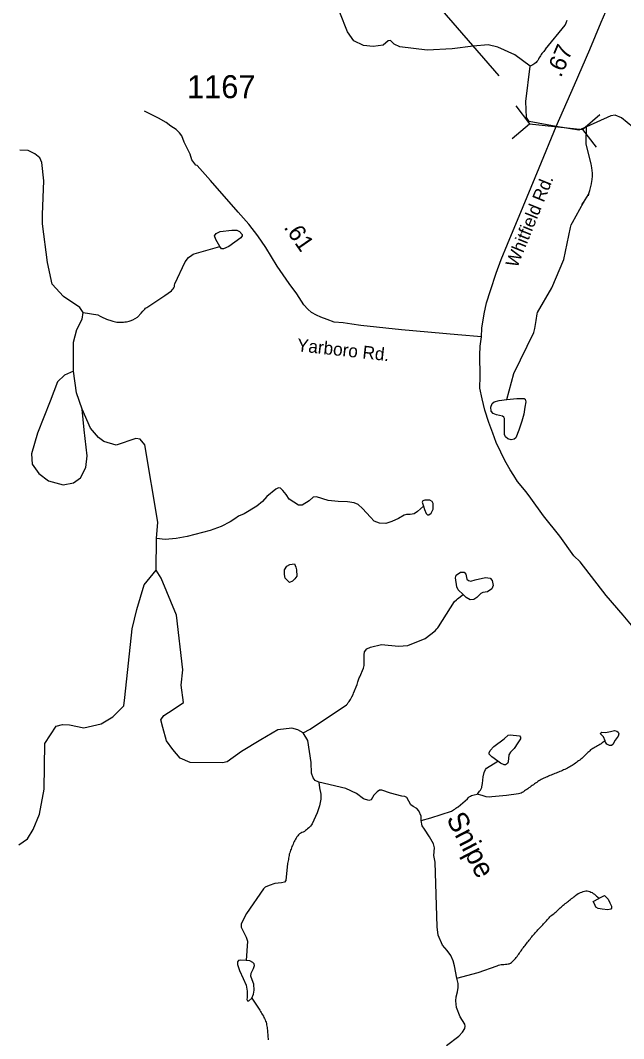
# Model space of a CAD drawing. Extents: x 1950930 to 2061844, y 904556 to 1017002.
# Drawn here: x 1967780 to 1972240, y 944049 to 951576 of the extents above; entities that cross this region are included whole.
import ezdxf

# ---------------------------------------------------------------- set-up
doc = ezdxf.new("R2010")
doc.units = 0
for name, color, linetype in [('Exist Hydrographic Creek Single Shore', 7, 'Continuous'), ('Exist Hydrographic Creek Single Shore Label', 7, 'Continuous'), ('Exist Hydrographic Misc Water Feature', 7, 'Continuous'), ('Exist Road Primary Interstate Structure Ovrhead Sign Attributed CELL', 7, 'Continuous'), ('Exist Road Primary US Structure Standard Bridge CELL', 7, 'Continuous'), ('Exist Road Secondary Structure Pipe Number Label', 7, 'Continuous'), ('Exist Road Secondary Type 41 Attributed', 7, 'Continuous'), ('Exist Road Secondary Type 51 Attributed', 7, 'Continuous'), ('Exist Road Secondary Type 51 Label', 7, 'Continuous'), ('Exist Road Secondary Type 51 Number Label', 7, 'Continuous')]:
    doc.layers.add(name, color=color, linetype=linetype)

msp = doc.modelspace()

# ---------------------------------------------------------------- linework, layer by layer
at = {"layer": 'Exist Hydrographic Creek Single Shore'}
for points in [[(1971548.1, 951237.2), (1971436.3, 951319.8), (1971310.4, 951378.9), (1971238.8, 951396.1), (1971127.2, 951386.1), (1970971.2, 951364.6), (1970788, 951356), (1970584.7, 951380.3), (1970543.2, 951400.4), (1970516.1, 951426.2), (1970498.9, 951423.3), (1970461.7, 951393.2), (1970388.7, 951383.2), (1970315.7, 951388.9), (1970244.1, 951424.2), (1970198.3, 951490), (1970142.5, 951633.2)], [(1971964.4, 950788.5), (1971908.6, 950764.1), (1971740.2, 950790.7), (1971541.5, 950828.6), (1971521, 950857), (1971516.2, 950977), (1971548.1, 951237.2)], [(1972823.1, 950324.4), (1972774.4, 950337.3), (1972725.8, 950327.2), (1972695.7, 950341.6), (1972658.5, 950393), (1972549.8, 950609.2), (1972400.9, 950709.7), (1972306.5, 950785.6), (1972224.9, 950854.4), (1972177.6, 950874.4), (1972146.2, 950870.1), (1971964.4, 950788.5)], [(1968245.3, 949416.3), (1968219.4, 949453.7), (1968098.4, 949534.3), (1968014.5, 949624.6), (1967981.5, 949786.1), (1967944.6, 950072.5), (1967942.9, 950140.8), (1967952.7, 950389.7), (1967939.7, 950526.3), (1967925.1, 950560.4), (1967887.2, 950589.5), (1967836.9, 950613.8), (1967776.8, 950615.5)], [(1968174, 948982.1), (1968172.3, 949081.6), (1968173.9, 949197), (1968196.6, 949291.2), (1968237.2, 949367.6), (1968245.3, 949416.3)], [(1968237.1, 948701.8), (1968194.8, 948822.1), (1968174, 948982.1)], [(1968787.7, 947746.7), (1968797.4, 947865.7), (1968700.4, 948439.2), (1968666.3, 948479.8), (1968633.8, 948484.7), (1968487.7, 948435.9), (1968396.2, 948462.9), (1968357.2, 948492.2), (1968298.8, 948560.4), (1968237.1, 948701.8)], [(1968784.5, 947510.7), (1968787.7, 947746.7)], [(1967768.8, 945481.7), (1967833.8, 945525.6), (1967874.4, 945595.5), (1967920.4, 945707.8), (1967955.6, 945891.6), (1967960.5, 946229.6), (1968045.5, 946358.3), (1968092.3, 946371.3), (1968144.3, 946368), (1968248.3, 946346.9), (1968378.2, 946376.2), (1968462.6, 946428.2), (1968545.5, 946509.4), (1968552, 946569.6), (1968607.4, 947076.8), (1968639.9, 947219.8), (1968695.1, 947403.5), (1968784.5, 947510.7)], [(1969870.3, 946309.7), (1969831.7, 946332.2), (1969786.8, 946343.5), (1969682.3, 946330.6), (1969558.5, 946256.3), (1969415.6, 946171.8), (1969308.4, 946093.8), (1969274.3, 946087.3), (1969034.9, 946088.9), (1968961.8, 946121.4), (1968906.6, 946186.4), (1968859.5, 946249.8), (1968833.5, 946348.9), (1968817.3, 946404.2), (1968841.6, 946438.3), (1968909.8, 946480.5), (1968986.2, 946533.7), (1968968.3, 946660.4), (1968981.3, 946775.8), (1968935.5, 947179.2), (1968821.8, 947452.2), (1968784.5, 947510.7)], [(1969986, 945943.3), (1969960.3, 945957.7), (1969944.2, 945977), (1969931.3, 946010.8), (1969929.7, 946089.5), (1969904, 946251.9), (1969870.3, 946309.7)], [(1970744.1, 945661.2), (1970742.4, 945694.1), (1970726.4, 945733.7), (1970711.9, 945750.6), (1970683, 945764.2), (1970666.1, 945777.1), (1970636.4, 945830.1), (1970622, 945839), (1970599.5, 945842.2), (1970516.7, 945863.1), (1970451.7, 945885.6), (1970435.6, 945885.6), (1970417.1, 945872.7), (1970393.8, 945848.6), (1970372.2, 945814), (1970356.1, 945810), (1970315.9, 945820.5), (1970264.5, 945859.9), (1970186.6, 945898.4), (1969986, 945943.3)], [(1971006.2, 944495.2), (1970989.9, 944586), (1970980.6, 944624.9), (1970963.3, 944663.4), (1970936.1, 944700.6), (1970901.2, 944738.6), (1970868.6, 944814.4), (1970862.4, 944874.2), (1970845.3, 945354), (1970837.6, 945402), (1970840.7, 945458.7), (1970833.7, 945488.9), (1970803.5, 945541), (1970767, 945596.1), (1970751.5, 945621.7), (1970744.1, 945661.2)], [(1970929.1, 943998.6), (1971021.7, 944068.1), (1971049.6, 944096.9), (1971065.9, 944123.3), (1971068.2, 944141.1), (1971065.9, 944155.1), (1971031.8, 944208.6), (1971003.8, 944280), (1971000, 944327.4), (1971001.5, 944357.7), (1971011.6, 944394.2), (1971017, 944426.8), (1971015.5, 944455.2), (1971006.2, 944495.2)]]:
    msp.add_lwpolyline(points, dxfattribs=at)
at = {"layer": 'Exist Hydrographic Misc Water Feature'}
for points in [[(1971661.7, 951362), (1971806.7, 951539.5), (1971815.3, 951557.4), (1971822.9, 951576.2)], [(1971661.7, 951362), (1971655.1, 951353.9), (1971648.6, 951346.7), (1971642, 951338.6), (1971635.9, 951331.3), (1971630.3, 951323.2), (1971624.6, 951314.4), (1971619, 951306.3), (1971613.9, 951297.4), (1971609.6, 951288.5), (1971604.9, 951279.5), (1971599.2, 951272.3), (1971592.2, 951265), (1971584.4, 951257.7), (1971576.6, 951252.2), (1971568, 951246.7), (1971558.8, 951242.7), (1971548.1, 951237.2)], [(1971375.6, 948773.9), (1971428.3, 948964.4), (1971576.6, 949269), (1971579.5, 949278.9), (1971581.7, 949288.6), (1971583.6, 949298.5), (1971592.6, 949358.2), (1971600.4, 949407.2), (1971603.1, 949417), (1971709.9, 949597.7), (1971797.6, 949809.2), (1971846.9, 950045.4), (1971853, 950064.1), (1971862.6, 950081.1), (1971942.8, 950230.5), (1971931.8, 950214.3), (1971942.8, 950230.5), (1971980.8, 950288.8), (1971977.1, 950279.8), (1971980.8, 950288.8), (1971990.2, 950317.3), (1971995.3, 950336.9), (1971997.6, 950346.7), (1972001.7, 950366.3), (1972005.2, 950386.8), (1972006.6, 950396.5), (1972007.8, 950406.4), (1972008.6, 950416.2), (1972009.3, 950426), (1972009.5, 950436.7), (1972009.3, 950446.5), (1972008, 950466.3), (1972005.6, 950486), (1971999, 950515.7), (1971963.7, 950661.6), (1971962.9, 950671.5), (1971962.7, 950681.3), (1971963.5, 950701), (1971963.7, 950711.7), (1971963.7, 950721.5), (1971964.8, 950741.2), (1971964.4, 950788.5)], [(1969254.8, 949903.7), (1969223.9, 949955.7), (1969215.8, 949983.3), (1969228.7, 950001.2), (1969258, 950015.8), (1969344.1, 950025.6), (1969379.8, 950025.6), (1969399.3, 950014.2), (1969420.4, 949993.1), (1969420.4, 949983.3), (1969409, 949967.1), (1969321.3, 949903.7), (1969282.3, 949885.8), (1969266.1, 949887.4), (1969254.8, 949903.7)], [(1968245.3, 949416.3), (1968353.6, 949398), (1968371.2, 949388.6), (1968380, 949383.6), (1968389.3, 949379.3), (1968407.5, 949371.5), (1968417, 949368), (1968455.1, 949355.7), (1968464.7, 949353), (1968484.4, 949347.7), (1968494.3, 949345.9), (1968543.5, 949344.8), (1968553.5, 949346.2), (1968563.6, 949348.5), (1968583.3, 949353.1), (1968592.9, 949355.4), (1968612.2, 949361.5), (1968646.6, 949381.3), (1968673.3, 949411.1), (1968686.2, 949426.4), (1968699.1, 949441.7), (1968706.3, 949449), (1968714.3, 949454.5), (1968847.4, 949542.9), (1968896.8, 949575.5), (1968903.5, 949583.6), (1968909.7, 949591.7), (1968915.2, 949599.7), (1968918.5, 949608.7), (1968919.5, 949619.4), (1968921.6, 949629.2), (1968998.9, 949791.7), (1969023.5, 949823.1), (1969048.3, 949839.9), (1969056.5, 949846.3), (1969065.1, 949851), (1969254.8, 949903.7)], [(1968174, 948982.1), (1968105.5, 948952.5), (1968055.2, 948903.8), (1967999.9, 948760.8), (1967905.7, 948525.2), (1967863.5, 948372.4), (1967868.4, 948294.4), (1967917.1, 948226.1), (1967986.9, 948172.5), (1968095.8, 948143.3), (1968172.1, 948157.9), (1968224.1, 948195.3), (1968263, 948271.6), (1968274.4, 948357.8), (1968251.7, 948547.9), (1968237.1, 948701.8)], [(1971375.6, 948773.9), (1971451.3, 948779.7), (1971504, 948780.8), (1971512, 948775.1), (1971516.6, 948756.7), (1971509.7, 948716.6), (1971502.9, 948664.9), (1971488, 948613.3), (1971465, 948545.6), (1971443.2, 948490.6), (1971429.5, 948479.1), (1971407.7, 948475.6), (1971383.6, 948482.5), (1971366.4, 948496.3), (1971359.5, 948514.6), (1971359.5, 948566.3), (1971359.5, 948631.7), (1971355, 948642), (1971343.5, 948651.2), (1971299.9, 948660.3), (1971274.7, 948669.5), (1971260.9, 948687.9), (1971258.6, 948715.4), (1971266.7, 948742.9), (1971281.6, 948756.7), (1971320.6, 948767), (1971375.6, 948773.9)], [(1970759.4, 947985.1), (1970716.9, 947946.1), (1970690.1, 947928.2), (1970662.5, 947922.5), (1970634.9, 947922.5), (1970617, 947917.6), (1970575.6, 947894.1), (1970525.3, 947870.5), (1970480.6, 947856.7), (1970435.1, 947858.3), (1970396.2, 947873.7), (1970369.4, 947903), (1970309.3, 947968), (1970278.4, 947996.4), (1970247.6, 948008.6), (1970199.6, 948017.6), (1970130, 948019.2), (1970055.3, 948026.5), (1969968.4, 948052.5), (1969945.7, 948050.9), (1969914.8, 948024.9), (1969863.7, 947993.2), (1969836.9, 947991.6), (1969801.2, 948014.3), (1969767.9, 948036.3), (1969743.9, 948071.2), (1969721.2, 948100.4), (1969704.1, 948116.7), (1969688.7, 948119.1), (1969668.4, 948111), (1969602.6, 948055.8), (1969570.1, 948020), (1969527.1, 947985.1), (1969434.5, 947929), (1969391.9, 947910.4), (1969365.1, 947891.7), (1969330.2, 947869), (1969265.2, 947834), (1969182.4, 947803.9), (1969014.3, 947761.7), (1968932.7, 947746.3), (1968850.6, 947738.1), (1968787.7, 947746.7)], [(1970759.4, 947985.1), (1970767.5, 947959.1), (1970780.5, 947929.8), (1970790.2, 947920.1), (1970800, 947920.1), (1970816.2, 947933.1), (1970830.9, 947962.3), (1970831.7, 948003.8), (1970823.5, 948019.2), (1970808.1, 948028.1), (1970769.1, 948029.8), (1970755.3, 948023.3), (1970751.3, 948014.3), (1970754.5, 947998.9), (1970759.4, 947985.1)], [(1969771.1, 947554.6), (1969807, 947557.2), (1969815.4, 947533.2), (1969821.6, 947515), (1969824, 947467.3), (1969809.9, 947447.1), (1969792.2, 947431.2), (1969770.3, 947420.9), (1969737.9, 947452.8), (1969731.7, 947480.8), (1969731.5, 947514.4), (1969749.2, 947540.3), (1969771.1, 947554.6)], [(1971052.7, 947332.9), (1971017.3, 947366.7), (1971007.7, 947387.6), (1970996.4, 947455.1), (1971001.2, 947474.4), (1971033.4, 947496.9), (1971060.7, 947496.9), (1971073.5, 947482.4), (1971080, 947445.5), (1971092.8, 947434.2), (1971110.5, 947429.4), (1971141, 947440.6), (1971219.7, 947456.7), (1971251.9, 947451.9), (1971267.9, 947434.2), (1971274.3, 947398.8), (1971266.3, 947373.1), (1971232.6, 947350.6), (1971198.8, 947345.8), (1971184.4, 947339.4), (1971155.5, 947308.8), (1971131.4, 947294.4), (1971104.1, 947292.8), (1971076.7, 947308.8), (1971052.7, 947332.9)], [(1969870.3, 946309.7), (1969922.2, 946336.4), (1970191.5, 946516.2), (1970198, 946524.3), (1970204.2, 946532.3), (1970210.1, 946540.5), (1970215.7, 946548.5), (1970220.8, 946556.6), (1970225.9, 946565.6), (1970230.6, 946574.4), (1970239.7, 946592.4), (1970243.8, 946601.3), (1970270, 946666.4), (1970275.5, 946686), (1970284.2, 946714.5), (1970288.9, 946723.4), (1970316.4, 946787.7), (1970318.6, 946797.4), (1970320.7, 946807.3), (1970322.3, 946827), (1970322.3, 946836.8), (1970322.1, 946846.7), (1970322.1, 946857.3), (1970321.9, 946867.2), (1970321.5, 946877), (1970321.7, 946886.8), (1970323.9, 946907.2), (1970342, 946929.9), (1970369.3, 946943.3), (1970450.2, 946961.7), (1970575.5, 946948.8), (1970644.6, 946953.6), (1970771.5, 947006.7), (1970845.8, 947063.9), (1970859.9, 947077.5), (1970865.9, 947085.6), (1970870.8, 947093.7), (1970990.2, 947279.2), (1971004.5, 947292.8), (1971012.3, 947299.2), (1971052.7, 947332.9)], [(1972102.9, 946250.9), (1972091.2, 946278.8), (1972068.7, 946302.1), (1972070.3, 946309.9), (1972079.6, 946315.3), (1972106, 946312.2), (1972143.2, 946320), (1972172.7, 946325.4), (1972190.5, 946320.7), (1972198.3, 946313.7), (1972203.7, 946302.1), (1972198.3, 946285), (1972178.1, 946254.8), (1972160.3, 946223), (1972149.4, 946215.2), (1972134.7, 946215.2), (1972116.1, 946226.1), (1972104.4, 946240), (1972102.9, 946250.9)], [(1972102.9, 946250.9), (1972081.8, 946234.3), (1972073.2, 946228.7), (1972064.6, 946224), (1972055.8, 946218.4), (1972047.4, 946213.7), (1972038.4, 946208.9), (1972029.8, 946204.2), (1972020.7, 946199.5), (1972011.9, 946194), (1972003.9, 946189.2), (1971995.9, 946182.7), (1971988.6, 946176.3), (1971981.2, 946169.1), (1971973.8, 946162.7), (1971966.8, 946155.5), (1971959.4, 946148.2), (1971952.3, 946141.8), (1971945.3, 946134.5), (1971938.3, 946127.3), (1971930.9, 946120.2), (1971922.9, 946114.5), (1971915.1, 946108.1), (1971907.1, 946101.7), (1971899.1, 946096.2), (1971891.2, 946089.7), (1971882.9, 946084.2), (1971874.7, 946078.6), (1971866.5, 946073), (1971858.1, 946067.5), (1971849.7, 946061.8), (1971841.3, 946057.1), (1971832.5, 946052.4), (1971823.7, 946047.7), (1971814.5, 946043), (1971805.6, 946039), (1971796.2, 946035.1), (1971787.2, 946030.3), (1971778, 946026.4), (1971768.7, 946022.6), (1971759.3, 946018.7), (1971750.3, 946015.6), (1971741.1, 946011.6), (1971731.8, 946007.7), (1971722.4, 946004.6), (1971713.2, 946000.7), (1971703.7, 945996.8), (1971694.5, 945992.9), (1971685.3, 945989), (1971676.1, 945985), (1971667, 945981.1), (1971657.6, 945977.2), (1971648.6, 945973.3), (1971639.6, 945968.6), (1971630.7, 945964.6), (1971621.9, 945959.1), (1971613.5, 945954.4), (1971605.1, 945948.8), (1971596.9, 945943.2), (1971588.7, 945936.8), (1971580.7, 945931.2), (1971572.5, 945925.7), (1971564.1, 945920.1), (1971555.9, 945913.8), (1971547.9, 945908.1), (1971539.9, 945902.5), (1971531.7, 945896.1), (1971523.5, 945890.6), (1971515.3, 945885.1), (1971506.9, 945879.4), (1971498.7, 945873.1), (1971490.1, 945867.4), (1971481.3, 945863.5), (1971472, 945860.5), (1971462.4, 945859), (1971372.8, 945846.9), (1971265.8, 945835.7), (1971248, 945833.4), (1971224.7, 945835.7), (1971192.9, 945845), (1971155.8, 945855.5)], [(1971308.5, 946099.5), (1971265, 946131.7), (1971246.4, 946150.3), (1971245.6, 946161.9), (1971251.9, 946178.2), (1971281.3, 946207.7), (1971357.4, 946265.2), (1971386.8, 946293.1), (1971400, 946295.5), (1971469.1, 946286.1), (1971478.4, 946276.8), (1971477.6, 946266), (1971458.2, 946234.1), (1971431.1, 946194.5), (1971402.4, 946165.8), (1971390.7, 946146.4), (1971386.8, 946095.2), (1971380.6, 946082.8), (1971367.4, 946073.4), (1971355.8, 946072.7), (1971329.4, 946085.9), (1971308.5, 946099.5)], [(1971155.8, 945855.5), (1971162.8, 945861.9), (1971169.2, 945870), (1971175.3, 945878.1), (1971180.9, 945886.2), (1971185.8, 945895.1), (1971190.3, 945904), (1971192.1, 945911), (1971196, 945935.8), (1971201.4, 945983.1), (1971208.4, 946015.7), (1971218.5, 946038.2), (1971227, 946048.3), (1971308.5, 946099.5)], [(1969986, 945943.3), (1969992.4, 945903.1), (1970000.4, 945856.8), (1970002, 945819.8), (1969990.8, 945768.4), (1969973.1, 945716.9), (1969937, 945636.2), (1969931.9, 945628), (1969925.5, 945620), (1969918.6, 945612.8), (1969911.4, 945606.4), (1969903.6, 945599.1), (1969896, 945592.7), (1969888, 945587.1), (1969879.8, 945580.8), (1969870.8, 945576), (1969861.8, 945572.1), (1969852.7, 945567.3), (1969844.5, 945561.8), (1969836.9, 945555.3), (1969830.4, 945548.2), (1969824.6, 945540.1), (1969819.3, 945531.1), (1969813.8, 945523), (1969808.8, 945514.1), (1969803.9, 945505.2), (1969799.6, 945496.3), (1969795.7, 945487.3), (1969791.8, 945477.5), (1969787.9, 945468.6), (1969784.2, 945459.6), (1969780.8, 945449.8), (1969777.3, 945440.9), (1969774.2, 945431.1), (1969771.1, 945421.3), (1969768.2, 945412.4), (1969766.2, 945402.6), (1969764.6, 945391.9), (1969763.1, 945382.1), (1969761.7, 945372.3), (1969760.3, 945362.5), (1969758.4, 945352.6), (1969755.9, 945342.9), (1969743.4, 945217), (1969732.1, 945205.8), (1969710.6, 945201), (1969662.4, 945196.2), (1969619, 945181.7), (1969590.1, 945167.2), (1969577.3, 945156), (1969452, 944972.7), (1969411.8, 944897.2), (1969411.8, 944871.5), (1969450.4, 944797.5), (1969460, 944768.6), (1969448.8, 944625.5)], [(1970744.1, 945661.2), (1970814, 945679.6), (1970966, 945728.9), (1970974.6, 945734.6), (1970982.8, 945739.3), (1970991.2, 945745.7), (1970999.2, 945751.3), (1971007.2, 945757.6), (1971015.4, 945763.2), (1971084.3, 945821.7), (1971091.4, 945829), (1971098.8, 945835.3), (1971107, 945840.9), (1971115.8, 945844.9), (1971125.7, 945847.9), (1971135.5, 945850.2), (1971155.8, 945855.5)], [(1971792.3, 945034.2), (1971800.3, 945040.6), (1971808.3, 945046.9), (1971816.1, 945052.6), (1971824.1, 945058.9), (1971831.9, 945065.4), (1971839.9, 945071.7), (1971847.7, 945077.4), (1971855.3, 945083.7), (1971863.1, 945090.2), (1971871.1, 945096.5), (1971879.1, 945103), (1971886.6, 945108.5), (1971894.6, 945115), (1971903, 945120.5), (1971912.1, 945124.4), (1971921.3, 945128.3), (1971930.5, 945132.3), (1971940.2, 945135.3), (1971949.6, 945138.4), (1971959.4, 945141.5), (1971969.3, 945141.2), (1971979.1, 945139.5), (1971988.8, 945136.7), (1971998.4, 945132.4), (1972007.2, 945128.2), (1972015.4, 945122.3), (1972023.2, 945116.4), (1972030.6, 945109.7), (1972038.2, 945103), (1972045.8, 945097), (1972058.9, 945086.1)], [(1972058.9, 945086.1), (1972099.3, 945106.6), (1972125.5, 945079), (1972137.8, 945052.4), (1972149.9, 945028.5), (1972150.1, 945012.9), (1972144.2, 945004.8), (1972122, 945000.3), (1972080.2, 945004.5), (1972052.3, 945010), (1972034.1, 945020.2), (1972023.8, 945044.1), (1972013.6, 945061.6), (1972055.6, 945084.5), (1972058.9, 945086.1)], [(1971006.2, 944495.2), (1971164, 944537.6), (1971305.7, 944588), (1971315.2, 944591.1), (1971324.8, 944593.3), (1971334.4, 944595.7), (1971344.3, 944597.1), (1971354.7, 944597.6), (1971365.2, 944598.3), (1971375.2, 944599), (1971385.1, 944600.4), (1971394.3, 944602.7), (1971403.1, 944606.6), (1971411.3, 944612.1), (1971418.7, 944618.6), (1971425.9, 944625.7), (1971433.3, 944633.8), (1971439.8, 944641), (1971446.4, 944649.1), (1971452.5, 944656.4), (1971458.3, 944664.5), (1971463.8, 944673.4), (1971469.6, 944681.5), (1971475.1, 944689.6), (1971481.3, 944697.6), (1971487.2, 944705.7), (1971493.1, 944713.8), (1971499.3, 944721.9), (1971505.2, 944729.9), (1971511.2, 944738.1), (1971517.3, 944745.3), (1971523.5, 944753.4), (1971529.6, 944761.5), (1971535.8, 944769.6), (1971541.9, 944776.9), (1971548.1, 944784.9), (1971554.5, 944793), (1971560.8, 944801), (1971566.8, 944808.2), (1971573.1, 944816.3), (1971579.7, 944823.6), (1971586, 944831.7), (1971592.8, 944839), (1971599.4, 944846.2), (1971606.3, 944853.4), (1971612.9, 944860.6), (1971620.1, 944867.9), (1971627, 944875.1), (1971634, 944882.4), (1971641.4, 944889.6), (1971648.2, 944896.9), (1971655.1, 944904.1), (1971662.1, 944911.3), (1971668.7, 944918.5), (1971675, 944926.6), (1971681.6, 944933.9), (1971688.1, 944941.1), (1971694.9, 944948.4), (1971702.3, 944955.7), (1971710.1, 944962), (1971718.3, 944967.7), (1971726.1, 944974), (1971733.9, 944980.4), (1971741.1, 944986.8), (1971748.2, 944994.1), (1971755.4, 945001.3), (1971762.4, 945008.6), (1971769.6, 945014.9), (1971777.1, 945021.4), (1971784.5, 945027.7), (1971792.3, 945034.2)], [(1969448.8, 944625.5), (1969407, 944629.7), (1969391.7, 944625.7), (1969385.3, 944616.1), (1969384.5, 944596.8), (1969399, 944553.4), (1969427.1, 944493.9), (1969448.8, 944443.3), (1969456.8, 944399.9), (1969456, 944353.2), (1969454.4, 944338.8), (1969460, 944328.3), (1969468, 944329.1), (1969491.3, 944347.6)], [(1969491.3, 944347.6), (1969502.6, 944377.4), (1969507.4, 944407.1), (1969505.8, 944450.5), (1969492.9, 944482.6), (1969484.9, 944510.8), (1969487.3, 944531.7), (1969503.4, 944566.2), (1969511.4, 944590.3), (1969509, 944601.6), (1969499.4, 944611.2), (1969476.1, 944623.3), (1969448.8, 944625.5)], [(1969491.3, 944347.6), (1969544.5, 944266.7), (1969550.1, 944258.4), (1969555.4, 944250), (1969560.7, 944240.9), (1969565.9, 944232.5), (1969571.2, 944224.2), (1969576.3, 944215.1), (1969581, 944206), (1969585.8, 944197.7), (1969589.9, 944188.7), (1969593.3, 944178.7), (1969596.2, 944169.6), (1969598.7, 944159.8), (1969600.7, 944150.6), (1969602.6, 944140.8), (1969603.8, 944130.8), (1969605, 944121), (1969606.1, 944111.2), (1969606.9, 944100.5), (1969607.7, 944090.7), (1969608.5, 944080.8), (1969609.3, 944070.9), (1969610.4, 944060.2), (1969611.6, 944050.4), (1969613, 944040.4)]]:
    msp.add_lwpolyline(points, dxfattribs=at)
at = {"layer": 'Exist Road Primary Interstate Structure Ovrhead Sign Attributed CELL'}
for p, q in [((1971441.7, 950943.8), (1971542.9, 950811.5)), ((1972064.1, 950878.2), (1971937.5, 950769.9)), ((1971416.4, 950703.2), (1971542.9, 950811.5)), ((1971542.9, 950811.5), (1971937.5, 950769.9)), ((1972038.7, 950637.7), (1971937.5, 950769.9))]:
    msp.add_line(p, q, dxfattribs=at)
at = {"layer": 'Exist Road Secondary Structure Pipe Number Label'}
msp.add_line((1971319.9, 951166.4), (1968716.8, 954171.4), dxfattribs=at)
at = {"layer": 'Exist Road Secondary Type 41 Attributed'}
msp.add_lwpolyline([(1971188.4, 949235.5), (1971014.5, 949251.7), (1970598.6, 949288.5), (1970296.8, 949321), (1970230.8, 949331.1), (1970166.8, 949339.2), (1970100.8, 949345.3), (1970048.8, 949363.5), (1970000.9, 949381.4), (1969969, 949397.6), (1969933, 949415.7), (1969905.1, 949441.6), (1969875, 949473.6), (1969824.5, 949553.3), (1969767.4, 949631.9), (1969679.6, 949758.1), (1969594, 949896.2), (1969536, 949984.2), (1969468.3, 950068.3), (1969390.5, 950158.4), (1969186.8, 950392.7), (1969087.2, 950502.8), (1969077.1, 950504.8), (1969047.1, 950544.9), (1969035.3, 950587), (1968991.3, 950675), (1968973.4, 950721.1), (1968955.6, 950745), (1968931.6, 950769), (1968893.6, 950793.2), (1968857.8, 950821.3), (1968801.8, 950853.4), (1968697.9, 950905.5)], dxfattribs=at)
at = {"layer": 'Exist Road Secondary Type 51 Attributed'}
for points in [[(1971188.4, 949235.5), (1971192.5, 949299.5), (1971208.7, 949405.5), (1971226.8, 949487.5), (1971255, 949579.3), (1971297.1, 949707.3), (1971335.5, 949807.1), (1971381.6, 949921), (1971496, 950198.8), (1971614.6, 950484.6), (1971740.2, 950790.7), (1971875.6, 951100.1), (1971990.2, 951359.7), (1972073.6, 951563.3), (1972142.8, 951719.9), (1972172.1, 951801.9), (1972188.6, 951857.6), (1972209.7, 951934.4), (1972248.8, 952051.8), (1972304.5, 952271.6), (1972358.3, 952577)], [(1972421.8, 946957.1), (1972236.4, 947178.2), (1972110.7, 947324.4), (1971917.9, 947572.9), (1971871.2, 947616.6), (1971769, 947764.1), (1971647.9, 947913.9), (1971553.1, 948043.3), (1971518.5, 948091.5), (1971456.1, 948166), (1971427.5, 948211.2), (1971401.9, 948253.4), (1971361.3, 948322.6), (1971332.7, 948384.3), (1971297.4, 948455.8), (1971273.3, 948525.1), (1971243.2, 948603.4), (1971213.1, 948693.7), (1971195.1, 948778), (1971177, 948856.3), (1971180, 948946.7), (1971176.2, 949099.7), (1971178.2, 949167.6), (1971188.4, 949235.5)]]:
    msp.add_lwpolyline(points, dxfattribs=at)

# ---------------------------------------------------------------- texts
at = {"layer": 'Exist Hydrographic Creek Single Shore Label'}
msp.add_text('Snipe', height=150, rotation=297.56987, dxfattribs=at).set_placement((1970925.5, 945675.5))
at = {"layer": 'Exist Road Primary US Structure Standard Bridge CELL'}
for s, rotation, p in [('.67', 66.65257, (1971775.8, 951148.2)), ('.61', 304.81279, (1969723.6, 950045.6))]:
    msp.add_text(s, height=125, rotation=rotation, dxfattribs=at).set_placement(p)
at = {"layer": 'Exist Road Secondary Type 51 Label'}
for s, rotation, p in [('Whitfield Rd.', 67.87368, (1971451.9, 949741.4)), ('Yarboro Rd.', 353.76956, (1969821.2, 949130.6))]:
    msp.add_text(s, height=95, rotation=rotation, dxfattribs=at).set_placement(p)
at = {"layer": 'Exist Road Secondary Type 51 Number Label'}
msp.add_text('1167', height=170, dxfattribs=at).set_placement((1969012.3, 951000.6))

doc.saveas('drawing.dxf')
